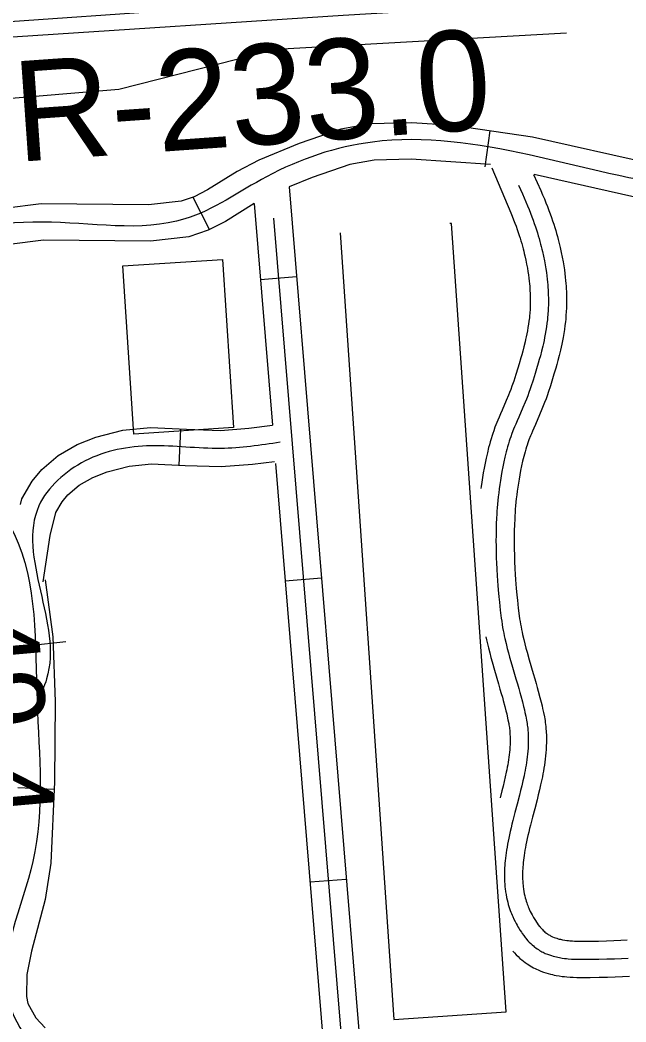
# Model space of a CAD drawing. Extents: x 3313442 to 3351311, y 721974 to 747360.
# Drawn here: x 3325136 to 3325637, y 729113 to 729942 of the extents above; entities that cross this region are included whole.
import ezdxf

# ---------------------------------------------------------------- set-up
doc = ezdxf.new("R2010")
doc.units = 0
for name, color, linetype in [('V-BLDG-OTLN', 7, 'Continuous'), ('V-BRDG-OTLN', 7, 'Continuous'), ('V-FLOD-BASE', 7, 'Continuous'), ('V-RIVR-RANG', 7, 'Continuous'), ('V-RIVR-RANG-IDEN', 7, 'Continuous'), ('V-ROAD-CNTR', 7, 'Continuous'), ('V-TOPO-SHOR', 7, 'Continuous')]:
    doc.layers.add(name, color=color, linetype=linetype)

msp = doc.modelspace()

# ---------------------------------------------------------------- linework, layer by layer
at = {"layer": 'V-BLDG-OTLN'}
msp.add_lwpolyline([(3325230.25, 729599.07), (3325221.16, 729738.18), (3325303.53, 729743.56), (3325312.63, 729604.46)], close=True, dxfattribs=at)
at = {"layer": 'V-BRDG-OTLN'}
for points in [[(3325676.61, 729961.93), (3325403.23, 729945.42), (3325134.28, 729927.72), (3324948.68, 729916.36), (3324716.77, 729901.2), (3324586.68, 729892.87), (3324582.42, 729979.53), (3324713.54, 729987.61), (3324937.54, 730002.27), (3325170.02, 730017.23), (3325371.06, 730029.8), (3325611.64, 730045.26), (3325891.58, 730062.67)], [(3320029.11, 729613.8), (3320339.22, 729634.27), (3320661.41, 729653.97), (3320967.6, 729674.61), (3321254.1, 729691.76), (3321493.35, 729708.2), (3321721.78, 729722.63), (3322170.54, 729751.36), (3322654.03, 729782.08), (3323222.6, 729817.79), (3323823.97, 729856.26), (3324302.83, 729887.22), (3324624.44, 729907.32), (3324993.14, 729930.83), (3325309.56, 729952.91), (3325623.66, 729972.5), (3325900.26, 729988.64)]]:
    msp.add_lwpolyline(points, dxfattribs=at)
at = {"layer": 'V-FLOD-BASE'}
msp.add_lwpolyline([(3325400.8, 729765.64), (3325445.29, 729114.8), (3325538.22, 729121.05), (3325492.83, 729773.36), (3325491.46, 729773.25)], dxfattribs=at)
at = {"layer": 'V-ROAD-CNTR'}
for p, q in [((3325520.6, 729820.11), (3325524.88, 729849.8)), ((3325292.97, 729768.16), (3325279.26, 729794.84)), ((3325364.9, 729729.06), (3325335, 729726.6)), ((3325268.82, 729603.23), (3325267.43, 729573.26)), ((3325385.42, 729479.9), (3325355.52, 729477.44)), ((3325144.2, 729424.14), (3325174.01, 729427.56)), ((3325164.42, 729305.07), (3325134.44, 729306.35)), ((3325405.94, 729230.75), (3325376.04, 729228.28))]:
    msp.add_line(p, q, dxfattribs=at)
for points in [[(3326713.47, 729864.16), (3326676.92, 729867.42), (3326598.39, 729869.85), (3326520.4, 729866.22), (3326476.65, 729858.26), (3326411.89, 729836.68), (3326348.37, 729808.83), (3326298.66, 729781.84), (3326247.26, 729753.68), (3326214.12, 729738.22), (3326195.6, 729732.43), (3326175.92, 729730.88), (3326142.91, 729737.15), (3326052.44, 729768.95), (3325978.37, 729787.88), (3325941.43, 729795.35), (3325905, 729798.89), (3325846.33, 729795.53), (3325786.02, 729790), (3325737.17, 729788.07), (3325687.87, 729788.54), (3325653.07, 729792.97), (3325561.24, 729813.7)], [(3325658.28, 729822.55), (3325559.88, 729844.76), (3325493.97, 729854.26), (3325460.14, 729856.59), (3325426, 729855.59), (3325401.37, 729851.19), (3325367.02, 729839.46), (3325333.75, 729825.55), (3325315.67, 729816.24), (3325291.28, 729801.02), (3325280.26, 729795.35), (3325269.37, 729791.76), (3325242.55, 729788.69), (3325153.82, 729789.47), (3325092.19, 729781.78), (3325031.34, 729771.88), (3325019.38, 729769.25)], [(3325525.21, 729822.03), (3325459.55, 729826.56), (3325429.1, 729825.67), (3325408.89, 729822.06), (3325377.66, 729811.4), (3325358.77, 729803.5)], [(3325526.37, 729819.28), (3325541.93, 729782.2), (3325543.13, 729779.26), (3325544.25, 729776.4), (3325545.29, 729773.64), (3325546.27, 729770.96), (3325547.19, 729768.37), (3325548.04, 729765.86), (3325548.84, 729763.43), (3325549.58, 729761.08), (3325550.28, 729758.8), (3325550.92, 729756.59), (3325551.52, 729754.47), (3325552.08, 729752.4), (3325552.59, 729750.4), (3325553.07, 729748.47), (3325553.51, 729746.63), (3325554.32, 729742.97), (3325555.01, 729739.59), (3325555.59, 729736.42), (3325556.08, 729733.46), (3325556.49, 729730.69), (3325556.83, 729728.1), (3325557.11, 729725.67), (3325557.34, 729723.41), (3325557.52, 729721.29), (3325557.67, 729719.3), (3325557.78, 729717.44), (3325557.86, 729715.71), (3325557.92, 729714.12), (3325557.99, 729711.03), (3325557.99, 729708.37), (3325557.95, 729706.06), (3325557.89, 729704.04), (3325557.81, 729702.32), (3325557.61, 729699.18), (3325557.41, 729696.88), (3325557.24, 729695.2), (3325556.94, 729692.59), (3325556.58, 729690.01), (3325556.13, 729687.17), (3325555.66, 729684.49), (3325555.18, 729681.96), (3325554.69, 729679.58), (3325554.2, 729677.34), (3325553.73, 729675.26), (3325552.76, 729671.25), (3325551.85, 729667.75), (3325551.01, 729664.67), (3325550.26, 729661.99), (3325548.85, 729657.2), (3325547.76, 729653.64), (3325546.06, 729648.21), (3325544.3, 729642.8), (3325543.83, 729641.4), (3325542.84, 729638.6), (3325541.86, 729635.99), (3325540.9, 729633.54), (3325539.97, 729631.25), (3325538.1, 729626.81), (3325534.66, 729618.89), (3325533.34, 729615.84), (3325532.19, 729613.11), (3325531.19, 729610.7), (3325530.31, 729608.51), (3325528.84, 729604.72), (3325527.77, 729601.77), (3325526.99, 729599.52), (3325526.41, 729597.78), (3325525.61, 729595.19), (3325524.85, 729592.59), (3325524.21, 729590.25), (3325523.61, 729587.96), (3325522.52, 729583.54), (3325521.53, 729579.2), (3325520.65, 729574.99), (3325519.85, 729570.91), (3325519.15, 729566.95), (3325518.51, 729563.1), (3325517.95, 729559.37), (3325517.46, 729555.75), (3325517.23, 729553.95)], [(3325560.78, 729813.8), (3325566.74, 729800.48), (3325568.25, 729797.02), (3325569.66, 729793.65), (3325570.99, 729790.38), (3325572.24, 729787.2), (3325573.41, 729784.11), (3325574.5, 729781.11), (3325575.53, 729778.2), (3325576.5, 729775.37), (3325577.4, 729772.63), (3325578.24, 729769.96), (3325579.02, 729767.38), (3325579.76, 729764.87), (3325580.44, 729762.43), (3325581.08, 729760.07), (3325581.68, 729757.77), (3325582.23, 729755.55), (3325582.75, 729753.36), (3325583.67, 729749.21), (3325584.47, 729745.27), (3325585.15, 729741.57), (3325585.72, 729738.1), (3325586.2, 729734.84), (3325586.6, 729731.78), (3325586.94, 729728.9), (3325587.21, 729726.2), (3325587.43, 729723.68), (3325587.6, 729721.31), (3325587.74, 729719.08), (3325587.84, 729716.99), (3325587.91, 729714.99), (3325587.99, 729711.36), (3325587.99, 729708.14), (3325587.94, 729705.33), (3325587.86, 729702.86), (3325587.76, 729700.66), (3325587.52, 729696.95), (3325587.28, 729694.12), (3325587.07, 729691.95), (3325586.7, 729688.8), (3325586.26, 729685.63), (3325585.73, 729682.24), (3325585.17, 729679.08), (3325584.61, 729676.14), (3325584.05, 729673.39), (3325583.49, 729670.82), (3325582.93, 729668.38), (3325581.86, 729663.95), (3325580.85, 729660.05), (3325579.93, 729656.66), (3325579.09, 729653.69), (3325577.59, 729648.6), (3325576.42, 729644.76), (3325574.63, 729639.09), (3325572.8, 729633.43), (3325572.2, 729631.64), (3325571.03, 729628.32), (3325569.87, 729625.23), (3325568.75, 729622.39), (3325567.68, 729619.76), (3325565.68, 729615.02), (3325562.2, 729606.99), (3325560.93, 729604.06), (3325559.87, 729601.53), (3325558.96, 729599.35), (3325558.21, 729597.49), (3325556.93, 729594.16), (3325556.04, 729591.73), (3325555.41, 729589.91), (3325554.97, 729588.59), (3325554.33, 729586.54), (3325553.73, 729584.47), (3325553.2, 729582.51), (3325552.69, 729580.56), (3325551.71, 729576.6), (3325550.84, 729572.77), (3325550.05, 729569.04), (3325549.35, 729565.41), (3325548.72, 729561.88), (3325548.15, 729558.45), (3325547.65, 729555.11), (3325547.21, 729551.86), (3325546.81, 729548.7), (3325546.45, 729545.55)], [(3325358.77, 729803.5), (3325418.97, 729072.46), (3325450.86, 728806.66)], [(3325548.16, 729804.93), (3325549.88, 729801.33), (3325551.5, 729797.83), (3325553.02, 729794.43), (3325554.45, 729791.13), (3325555.8, 729787.92), (3325557.06, 729784.82), (3325558.24, 729781.8), (3325559.35, 729778.87), (3325560.39, 729776.04), (3325561.36, 729773.29), (3325562.27, 729770.62), (3325563.12, 729768.03), (3325563.91, 729765.52), (3325564.65, 729763.09), (3325565.34, 729760.73), (3325565.98, 729758.45), (3325566.58, 729756.23), (3325567.14, 729754.09), (3325567.65, 729752.01), (3325568.13, 729749.99), (3325569, 729746.09), (3325569.74, 729742.43), (3325570.37, 729739), (3325570.9, 729735.78), (3325571.34, 729732.76), (3325571.72, 729729.94), (3325572.02, 729727.29), (3325572.27, 729724.81), (3325572.47, 729722.48), (3325572.63, 729720.3), (3325572.76, 729718.26), (3325572.85, 729716.35), (3325572.92, 729714.55), (3325572.99, 729711.19), (3325572.99, 729708.26), (3325572.95, 729705.69), (3325572.88, 729703.45), (3325572.79, 729701.49), (3325572.56, 729698.06), (3325572.35, 729695.5), (3325572.15, 729693.58), (3325571.82, 729690.7), (3325571.42, 729687.82), (3325570.93, 729684.71), (3325570.42, 729681.79), (3325569.89, 729679.05), (3325569.37, 729676.48), (3325568.85, 729674.08), (3325568.33, 729671.82), (3325567.31, 729667.6), (3325566.35, 729663.9), (3325565.47, 729660.67), (3325564.67, 729657.84), (3325563.22, 729652.9), (3325562.09, 729649.2), (3325560.35, 729643.65), (3325558.55, 729638.11), (3325558.02, 729636.52), (3325556.93, 729633.46), (3325555.87, 729630.61), (3325554.83, 729627.97), (3325553.82, 729625.5), (3325551.89, 729620.92), (3325548.43, 729612.94), (3325547.14, 729609.95), (3325546.03, 729607.32), (3325545.08, 729605.02), (3325544.26, 729603), (3325542.89, 729599.44), (3325541.9, 729596.75), (3325541.2, 729594.72), (3325540.69, 729593.19), (3325539.97, 729590.87), (3325539.29, 729588.53), (3325538.71, 729586.38), (3325538.15, 729584.26), (3325537.11, 729580.07), (3325536.18, 729575.99), (3325535.35, 729572.02), (3325534.6, 729568.16), (3325533.93, 729564.41), (3325533.33, 729560.77), (3325532.8, 729557.24), (3325532.33, 729553.8), (3325531.92, 729550.47), (3325531.55, 729547.24)], [(3325329.81, 729789.7), (3325306.1, 729774.9), (3325291.88, 729767.6), (3325275.85, 729762.3), (3325244.13, 729758.67), (3325155.55, 729759.45), (3325096.46, 729752.08), (3325036.98, 729742.4), (3325025.41, 729739.86)], [(3325329.81, 729789.7), (3325344.89, 729606.53)], [(3325345.85, 729777.66), (3325404.05, 729070.95), (3325439.22, 728777.78)], [(3325136.7, 729540.86), (3325137.87, 729545.45), (3325146.31, 729560.15), (3325154.33, 729569.87), (3325167.87, 729581.44), (3325183.51, 729590.33), (3325198.84, 729596.47), (3325221.2, 729602.19), (3325244.06, 729604.38), (3325273.93, 729602.99), (3325301.91, 729602.15), (3325325.3, 729603.89), (3325344.89, 729606.53)], [(3325155.45, 729476.95), (3325161.09, 729515.12), (3325165.93, 729534.06), (3325171.07, 729543.01), (3325175.81, 729548.76), (3325185.19, 729556.77), (3325196.57, 729563.24), (3325208.18, 729567.89), (3325226.38, 729572.55), (3325244.8, 729574.32), (3325272.78, 729573.01), (3325302.58, 729572.11), (3325328.42, 729574.04), (3325346.47, 729576.47)], [(3325347.51, 729574.71), (3325389.12, 729069.44), (3325417.43, 728833.48)], [(3325531.55, 729547.24), (3325531.23, 729544.1), (3325530.95, 729541.05), (3325530.7, 729538.1), (3325530.49, 729535.23), (3325530.32, 729532.46), (3325530.16, 729529.76), (3325529.93, 729524.54), (3325529.78, 729519.64), (3325529.71, 729515.05), (3325529.68, 729510.74), (3325529.7, 729506.7), (3325529.76, 729502.92), (3325529.84, 729499.37), (3325529.95, 729496.05), (3325530.07, 729492.94), (3325530.35, 729487.11), (3325530.65, 729482.02), (3325530.96, 729477.58), (3325531.25, 729473.7), (3325531.54, 729470.31), (3325532.08, 729464.4), (3325532.52, 729459.99), (3325533.24, 729453.39), (3325534.01, 729446.84), (3325534.37, 729444.18), (3325534.75, 729441.61), (3325535.17, 729439.12), (3325535.6, 729436.71), (3325536.06, 729434.38), (3325536.53, 729432.12), (3325537, 729429.93), (3325537.99, 729425.7), (3325538.98, 729421.74), (3325539.96, 729418.03), (3325540.91, 729414.56), (3325542.76, 729408.05), (3325546.11, 729396.67), (3325547.37, 729392.4), (3325548.45, 729388.66), (3325549.38, 729385.4), (3325550.17, 729382.54), (3325551.5, 729377.53), (3325552.45, 729373.77), (3325553.12, 729370.95), (3325553.6, 729368.84), (3325554.29, 729365.66), (3325554.92, 729362.48), (3325555.16, 729361.12), (3325555.38, 729359.76), (3325555.58, 729358.41), (3325555.75, 729357.07), (3325555.9, 729355.74), (3325556.03, 729354.42), (3325556.22, 729351.79), (3325556.33, 729349.19), (3325556.38, 729346.63), (3325556.36, 729344.11), (3325556.28, 729341.62), (3325556.15, 729339.16), (3325555.97, 729336.73), (3325555.74, 729334.34), (3325555.48, 729331.99), (3325555.18, 729329.66), (3325554.85, 729327.37), (3325554.5, 729325.12), (3325554.12, 729322.89), (3325553.72, 729320.7), (3325553.3, 729318.54), (3325552.86, 729316.41), (3325551.95, 729312.21), (3325551.01, 729308.13), (3325550.05, 729304.18), (3325549.08, 729300.34), (3325547.14, 729292.9), (3325545.31, 729285.92), (3325543.62, 729279.36), (3325542.85, 729276.29), (3325542.13, 729273.31), (3325541.46, 729270.43), (3325540.83, 729267.64), (3325540.25, 729264.93), (3325539.71, 729262.31), (3325539.23, 729259.78), (3325538.79, 729257.32), (3325538.39, 729254.94), (3325538.04, 729252.64)], [(3325546.47, 729545.7), (3325546.16, 729542.64), (3325545.89, 729539.75), (3325545.66, 729536.93), (3325545.46, 729534.21), (3325545.29, 729531.55), (3325545.15, 729529.01), (3325544.92, 729523.98), (3325544.78, 729519.29), (3325544.71, 729514.88), (3325544.68, 729510.74), (3325544.7, 729506.85), (3325544.76, 729503.2), (3325544.84, 729499.78), (3325544.94, 729496.57), (3325545.05, 729493.59), (3325545.33, 729487.92), (3325545.62, 729482.98), (3325545.92, 729478.67), (3325546.2, 729474.9), (3325546.48, 729471.62), (3325547.01, 729465.84), (3325547.44, 729461.55), (3325548.14, 729455.09), (3325548.9, 729448.71), (3325549.22, 729446.28), (3325549.57, 729443.95), (3325549.95, 729441.69), (3325550.35, 729439.48), (3325550.77, 729437.33), (3325551.2, 729435.24), (3325551.64, 729433.24), (3325552.57, 729429.23), (3325553.51, 729425.47), (3325554.44, 729421.92), (3325555.36, 729418.59), (3325557.17, 729412.22), (3325560.5, 729400.9), (3325561.77, 729396.6), (3325562.87, 729392.8), (3325563.82, 729389.45), (3325564.65, 729386.47), (3325566.03, 729381.29), (3325567.02, 729377.34), (3325567.73, 729374.36), (3325568.25, 729372.08), (3325568.98, 729368.69), (3325569.65, 729365.27), (3325569.95, 729363.65), (3325570.21, 729362.04), (3325570.44, 729360.44), (3325570.64, 729358.86), (3325570.82, 729357.29), (3325570.97, 729355.68), (3325571.19, 729352.67), (3325571.33, 729349.66), (3325571.38, 729346.71), (3325571.36, 729343.81), (3325571.27, 729340.98), (3325571.12, 729338.2), (3325570.92, 729335.48), (3325570.67, 729332.81), (3325570.37, 729330.2), (3325570.05, 729327.64), (3325569.69, 729325.14), (3325569.3, 729322.69), (3325568.89, 729320.28), (3325568.46, 729317.92), (3325568.01, 729315.61), (3325567.54, 729313.32), (3325566.59, 729308.92), (3325565.6, 729304.67), (3325564.61, 729300.57), (3325563.61, 729296.62), (3325561.66, 729289.11), (3325559.83, 729282.14), (3325558.16, 729275.68), (3325557.42, 729272.71), (3325556.72, 729269.83), (3325556.08, 729267.07), (3325555.48, 729264.42), (3325554.93, 729261.86), (3325554.43, 729259.41), (3325553.98, 729257.04), (3325553.57, 729254.77), (3325553.21, 729252.59), (3325552.87, 729250.39)], [(3325157.01, 729478.54), (3325163.47, 729431.48), (3325165.36, 729377.96), (3325164.68, 729311.31), (3325161.82, 729244.15), (3325157.12, 729213.98), (3325145.68, 729171.35), (3325141.99, 729151.99), (3325141.5, 729133.89), (3325142.72, 729128.06), (3325149.38, 729116.17), (3325156.91, 729107.99)], [(3325521.37, 729431.34), (3325521.85, 729429), (3325522.37, 729426.63), (3325523.41, 729422.18), (3325524.45, 729418.02), (3325525.47, 729414.15), (3325526.46, 729410.53), (3325528.35, 729403.88), (3325531.72, 729392.43), (3325532.97, 729388.19), (3325534.03, 729384.53), (3325534.93, 729381.35), (3325535.7, 729378.6), (3325536.98, 729373.77), (3325537.88, 729370.2), (3325538.51, 729367.55), (3325538.96, 729365.6), (3325539.59, 729362.63), (3325540.18, 729359.7), (3325540.38, 729358.58), (3325540.56, 729357.48), (3325540.71, 729356.38), (3325540.86, 729355.28), (3325540.98, 729354.19), (3325541.08, 729353.15), (3325541.24, 729350.91), (3325541.34, 729348.73), (3325541.38, 729346.56), (3325541.36, 729344.4), (3325541.29, 729342.26), (3325541.18, 729340.12), (3325541.02, 729337.99), (3325540.82, 729335.88), (3325540.59, 729333.77), (3325540.32, 729331.69), (3325540.02, 729329.61), (3325539.7, 729327.55), (3325539.35, 729325.5), (3325538.98, 729323.47), (3325538.59, 729321.46), (3325538.18, 729319.49), (3325537.32, 729315.49), (3325536.41, 729311.6), (3325535.49, 729307.79), (3325534.55, 729304.06), (3325533.01, 729298.16)], [(3325538.04, 729252.64), (3325537.74, 729250.41), (3325537.47, 729248.26), (3325537.24, 729246.17), (3325537.05, 729244.15), (3325536.9, 729242.19), (3325536.78, 729240.29), (3325536.69, 729238.46), (3325536.64, 729236.69), (3325536.61, 729234.97), (3325536.61, 729233.3), (3325536.64, 729231.69), (3325536.69, 729230.14), (3325536.76, 729228.63), (3325536.85, 729227.17), (3325536.96, 729225.76), (3325537.09, 729224.39), (3325537.24, 729223.06), (3325537.58, 729220.5), (3325537.97, 729218.11), (3325538.4, 729215.86), (3325538.86, 729213.76), (3325539.35, 729211.8), (3325539.85, 729209.96), (3325540.37, 729208.23), (3325540.89, 729206.62), (3325541.42, 729205.11), (3325541.94, 729203.7), (3325542.46, 729202.37), (3325542.97, 729201.13), (3325543.47, 729199.97), (3325544.47, 729197.8), (3325545.41, 729195.9), (3325546.28, 729194.25), (3325547.09, 729192.8), (3325547.82, 729191.53), (3325548.48, 729190.43), (3325549.7, 729188.5), (3325550.66, 729187.05), (3325551.41, 729185.97), (3325552.57, 729184.35), (3325553.78, 729182.73), (3325554.35, 729182), (3325554.92, 729181.29), (3325556.07, 729179.96), (3325557.21, 729178.74), (3325558.34, 729177.62), (3325559.45, 729176.59), (3325560.55, 729175.65), (3325561.63, 729174.78), (3325562.69, 729173.98), (3325563.74, 729173.25), (3325564.76, 729172.58), (3325565.76, 729171.96), (3325566.74, 729171.39), (3325567.7, 729170.87), (3325568.64, 729170.39), (3325569.56, 729169.95), (3325570.45, 729169.54), (3325572.2, 729168.81), (3325573.86, 729168.19), (3325575.43, 729167.67), (3325576.92, 729167.23), (3325578.32, 729166.85), (3325579.65, 729166.53), (3325580.89, 729166.26), (3325582.07, 729166.03), (3325584.28, 729165.65), (3325586.22, 729165.38), (3325587.92, 729165.18), (3325589.42, 729165.04), (3325592.04, 729164.84), (3325594, 729164.74), (3325596.94, 729164.65), (3325599.86, 729164.62), (3325607.46, 729164.64), (3325614.6, 729164.74), (3325621.31, 729164.89), (3325627.61, 729165.1), (3325633.51, 729165.34), (3325639.05, 729165.63)], [(3325552.9, 729250.59), (3325552.61, 729248.47), (3325552.37, 729246.52), (3325552.17, 729244.66), (3325552, 729242.86), (3325551.86, 729241.13), (3325551.76, 729239.47), (3325551.68, 729237.87), (3325551.63, 729236.34), (3325551.61, 729234.85), (3325551.61, 729233.43), (3325551.63, 729232.06), (3325551.68, 729230.73), (3325551.74, 729229.46), (3325551.82, 729228.23), (3325551.91, 729227.05), (3325552.02, 729225.91), (3325552.13, 729224.87), (3325552.42, 729222.69), (3325552.74, 729220.72), (3325553.09, 729218.89), (3325553.47, 729217.18), (3325553.86, 729215.58), (3325554.27, 729214.1), (3325554.69, 729212.7), (3325555.11, 729211.4), (3325555.53, 729210.19), (3325555.96, 729209.04), (3325556.38, 729207.97), (3325556.79, 729206.97), (3325557.17, 729206.09), (3325558.01, 729204.26), (3325558.77, 729202.72), (3325559.48, 729201.38), (3325560.14, 729200.19), (3325560.74, 729199.16), (3325561.26, 729198.3), (3325562.3, 729196.64), (3325563.09, 729195.45), (3325563.68, 729194.59), (3325564.67, 729193.21), (3325565.69, 729191.84), (3325566.08, 729191.35), (3325566.42, 729190.93), (3325567.24, 729189.98), (3325567.99, 729189.18), (3325568.72, 729188.45), (3325569.44, 729187.79), (3325570.14, 729187.18), (3325570.82, 729186.64), (3325571.5, 729186.13), (3325572.16, 729185.66), (3325572.82, 729185.23), (3325573.46, 729184.84), (3325574.08, 729184.48), (3325574.71, 729184.14), (3325575.32, 729183.82), (3325575.92, 729183.53), (3325576.45, 729183.29), (3325577.71, 729182.77), (3325578.85, 729182.34), (3325579.95, 729181.98), (3325581.01, 729181.66), (3325582.03, 729181.39), (3325583.01, 729181.15), (3325583.95, 729180.94), (3325584.78, 729180.78), (3325586.57, 729180.47), (3325588.12, 729180.26), (3325589.5, 729180.1), (3325590.69, 729179.98), (3325592.97, 729179.82), (3325594.62, 729179.73), (3325597.25, 729179.65), (3325599.91, 729179.62), (3325607.34, 729179.64), (3325614.33, 729179.74), (3325620.9, 729179.89), (3325627.05, 729180.09), (3325632.82, 729180.33), (3325638.22, 729180.6)], [(3325543.6, 729171.46), (3325544.91, 729169.94), (3325546.44, 729168.3), (3325547.96, 729166.79), (3325549.47, 729165.4), (3325550.96, 729164.11), (3325552.44, 729162.93), (3325553.88, 729161.84), (3325555.31, 729160.84), (3325556.7, 729159.93), (3325558.06, 729159.09), (3325559.4, 729158.31), (3325560.7, 729157.61), (3325561.96, 729156.96), (3325563.19, 729156.37), (3325564.45, 729155.79), (3325566.69, 729154.86), (3325568.87, 729154.04), (3325570.92, 729153.36), (3325572.83, 729152.79), (3325574.62, 729152.31), (3325576.28, 729151.91), (3325577.84, 729151.57), (3325579.35, 729151.27), (3325581.98, 729150.82), (3325584.32, 729150.5), (3325586.34, 729150.26), (3325588.15, 729150.09), (3325591.1, 729149.87), (3325593.39, 729149.75), (3325596.63, 729149.65), (3325599.8, 729149.62), (3325607.58, 729149.64), (3325614.87, 729149.74), (3325621.73, 729149.9), (3325628.17, 729150.11), (3325634.21, 729150.36), (3325639.89, 729150.65)]]:
    msp.add_lwpolyline(points, dxfattribs=at)
for points in [[(3326478.04, 730210.35), (3326482.35, 730403.29), (3326476.58, 730549.39), (3326473.61, 730637.71), (3326464.08, 730712.16), (3326370.96, 730713.71), (3326297.71, 730698.23), (3326169.71, 730725.9), (3326116.45, 730727.88), (3325982.64, 730689.67), (3325835.77, 730656.61), (3325666.24, 730661.4), (3325490.23, 730637.83), (3325403.5, 730634.84), (3325340.74, 730586.21), (3325201.43, 730523.99), (3325133.39, 730524.77), (3325012.9, 730513.46), (3324963.14, 730471.34), (3324981.93, 730365.88), (3324989.76, 730188.11), (3325009.72, 730055.84), (3325043.42, 729962.4), (3324997.98, 729812.51), (3325023.28, 729696.25), (3325064.51, 729608.4), (3325131.37, 729516.61), (3325150.36, 729377.77), (3325146.87, 729245.63), (3325126.45, 729132.53), (3325181.34, 729069.88), (3325338.87, 729062.31), (3325343.56, 728961.08), (3325372.85, 728878.06), (3325434.63, 728797.89), (3325537.34, 728748.77), (3325622.45, 728705.03), (3325714.6, 728675.45), (3325802.67, 728663.42), (3325976.26, 728695.07), (3326194.29, 728726.31), (3326466.63, 728765.32), (3326625.11, 728781.99), (3326781.78, 728849.74), (3326900.23, 728862.4), (3326981.75, 728872.83), (3327122.94, 728906.43), (3327349.99, 728934.63), (3327499.05, 728974.33), (3327515.65, 728986.69), (3327498, 729057.12), (3327490.77, 729119.3), (3327510.96, 729180.47), (3327588.76, 729283.84), (3327686.92, 729357.21), (3327753.03, 729377.43), (3327803.43, 729380.44), (3327847.87, 729388.87), (3327934.83, 729389.79), (3328039.14, 729390.23), (3328120.59, 729395.25), (3328249.21, 729403.96), (3328319.73, 729407.13), (3328384.24, 729401.49), (3328424.57, 729387.35), (3328470.08, 729368.59), (3328549.26, 729327.46), (3328661.09, 729275.68), (3328877.57, 729175.26), (3328980.19, 729125.77), (3329049.22, 729101.24), (3329067.8, 729104.63), (3329088.99, 729118.36), (3329113.61, 729147.02), (3329153.45, 729227.36), (3329182.49, 729301.19), (3329201.64, 729378.5), (3329199.66, 729471.18), (3329192.73, 729551.54), (3329166.92, 729646.66), (3329121.79, 729727.55), (3329091.49, 729778.71), (3329016.19, 729835.66), (3328941.73, 729880.13), (3328875.38, 729924.2), (3328789.67, 729967.9), (3328700.81, 730000.01), (3328643.56, 730009.51), (3328577.01, 730014.29), (3328435.19, 729993.91), (3328288.99, 729968.49), (3328169.46, 729944.48), (3328087.81, 729917.23), (3328042.9, 729880.41), (3327999.54, 729814.48), (3327967.22, 729727.08), (3328009.37, 729621.12)], [(3327455.61, 729777.77), (3327299.2, 729747.93), (3327231.33, 729750.07), (3327172.26, 729812.85), (3327115.65, 729890.62), (3326929.18, 729884.74), (3326778.26, 729875.26), (3326677.82, 729882.4), (3326518.7, 729881.16), (3326341.77, 729822.32), (3326240.47, 729767.06), (3326176.75, 729745.99), (3326056.79, 729783.32), (3325905.3, 729813.94), (3325785.04, 729804.98), (3325688.89, 729803.53), (3325557.16, 729830), (3325427.55, 729840.63), (3325340.08, 729811.94), (3325272.61, 729777.03), (3325154.68, 729774.46), (3325034.16, 729757.14), (3325013.34, 729752.14)], [(3325351.41, 729592.27), (3325302.24, 729587.13), (3325244.43, 729589.35), (3325190.04, 729576.79), (3325151.9, 729539.75), (3325158.25, 729396.51), (3325150.36, 729377.77)]]:
    msp.add_spline(points, degree=3, dxfattribs=at)
at = {"layer": 'V-TOPO-SHOR'}
msp.add_lwpolyline([(3325055.16, 729916.32), (3325062.78, 729895.96), (3325082.39, 729880.54), (3325115.37, 729875.93), (3325217.96, 729884.45), (3325347.97, 729917.52), (3325587.95, 729931.08)], dxfattribs=at)

# ---------------------------------------------------------------- texts
at = {"layer": 'V-RIVR-RANG'}
msp.add_text('49.4', height=67, rotation=275.11833, dxfattribs=at).set_placement((3325083.06, 729450.98))
at = {"layer": 'V-RIVR-RANG-IDEN'}
msp.add_text('R-233.0', height=83, rotation=4.03594, dxfattribs=at).set_placement((3325134, 729824.17))

doc.saveas('drawing.dxf')
